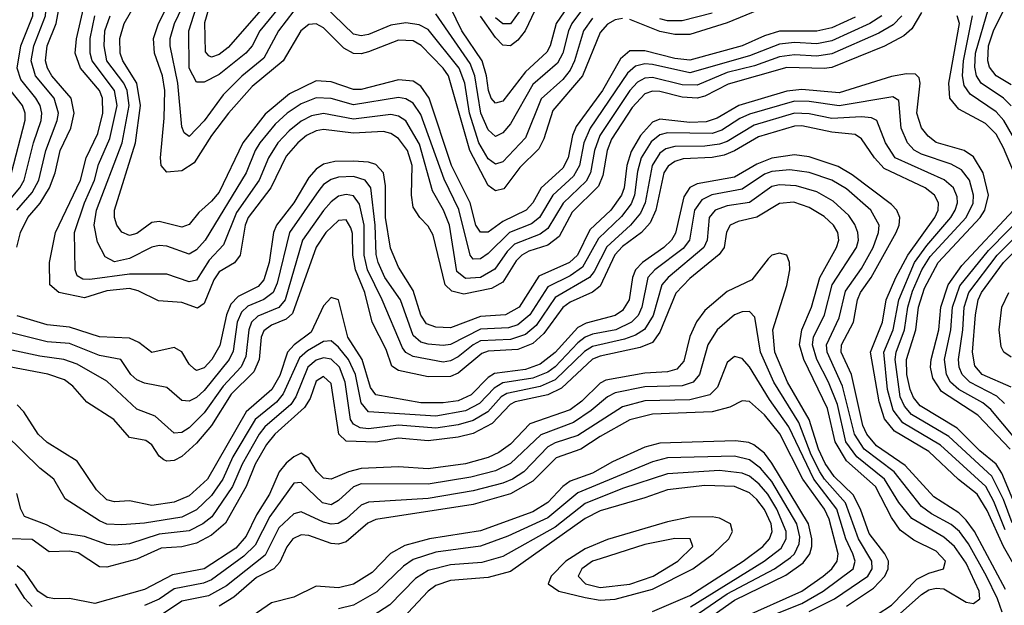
# Model space of a CAD drawing. Header units: inches. Extents: x 501365 to 657855, y 482276 to 547543.
# Tile 759 of 957: x 613336 to 615972, y 524712 to 526280. Entities that reach past the tile are written whole.
import ezdxf

# ---------------------------------------------------------------- set-up
doc = ezdxf.new("R2010")
doc.units = ezdxf.units.IN
doc.header["$MEASUREMENT"] = 0
doc.layers.add('A6512', color=7, linetype='Continuous')

msp = doc.modelspace()

# ---------------------------------------------------------------- linework, layer by layer
at = {"layer": 'A6512', "color": 5}
for points, elevation in [([(613329.1, 525770), (613370, 525817.1), (613387.9, 525850), (613406.3, 525930), (613437, 526010), (613440, 526030), (613428.3, 526070), (613378.5, 526130), (613367.4, 526170), (613373.9, 526210), (613405.5, 526290), (613413.2, 526390), (613408.7, 526408.7), (613392.7, 526430), (613280.1, 526530)], 3840), ([(613328.8, 525671.2), (613338.6, 525710), (613358.5, 525750), (613391.2, 525788.8), (613415.7, 525830), (613431.6, 525870), (613444.8, 525930), (613473, 525990), (613482.5, 526030), (613473.7, 526070), (613422.8, 526130), (613410.4, 526150), (613405.2, 526170), (613410, 526210), (613433.6, 526270), (613460, 526410), (613451.1, 526430), (613432.9, 526450), (613327.4, 526550)], 3820), ([(613286.9, 525770), (613336.6, 525830), (613348, 525850), (613373.2, 525950), (613393.4, 526010), (613395.3, 526030), (613390.9, 526050), (613379.8, 526070), (613339.6, 526119.6), (613330, 526150), (613339.3, 526210), (613371.2, 526290), (613373.4, 526333.4), (613364.4, 526384.4), (613350, 526404.4), (613313.7, 526433.7)], 3860), ([(614050, 526337.1), (613979.3, 526250), (613958.7, 526210), (613941.4, 526190), (613870, 526133.5), (613830, 526112.3), (613810, 526113), (613789.6, 526150), (613789, 526250), (613852.4, 526450)], 3640), ([(614019.9, 526350), (613894.8, 526205.2), (613870, 526186.4), (613850, 526179.9), (613842.8, 526182.8), (613833.6, 526193.6), (613832.1, 526272.1), (613883.9, 526450)], 3620), ([(615573.2, 526286.8), (615510, 526257.9), (615470, 526248.9), (615370, 526249.6), (615330, 526237.1), (615270, 526209.6), (615130, 526171.6), (615090, 526176.4), (615010, 526196.8), (614970, 526196.9), (614944.7, 526175.3), (614896.4, 526090), (614825.7, 525994.3), (614816.2, 525970), (614804.1, 525910), (614790, 525882.4), (614732, 525830), (614710, 525790), (614691.9, 525770), (614630, 525739.4), (614590, 525710.9), (614570, 525711.5), (614557.6, 525730), (614541.9, 525790), (614492.3, 525890), (614432.1, 526070), (614410, 526102.4), (614390, 526115), (614350, 526119.2), (614250, 526093.2), (614230, 526093), (614170, 526113.2), (614130, 526116.3), (614058.6, 526081.4), (613993.2, 526026.8), (613933.3, 525950), (613870, 525818.4), (613850, 525794.2), (613815.8, 525764.2), (613790, 525731.5), (613770, 525724.7), (613710, 525739.4), (613690, 525736.7), (613650, 525707.7), (613630, 525702.4), (613610, 525711), (613596.8, 525730), (613589.9, 525750), (613589.7, 525770), (613646, 525950), (613659.4, 526050), (613649.5, 526110), (613612.7, 526170), (613605.1, 526190), (613604.7, 526230), (613615.8, 526270), (613673.3, 526370)], 3720), ([(614950, 526283.3), (614930, 526279.6), (614910, 526267.9), (614890, 526245.7), (614843.2, 526130), (614763.1, 526036.9), (614739, 525961), (614725.6, 525934.4), (614675.3, 525884.7), (614632.4, 525827.6), (614610, 525821.6), (614590, 525836.5), (614541.7, 525930), (614483.8, 526130), (614470, 526150.5), (614411.3, 526211.3), (614390, 526223.3), (614350, 526225.5), (614270, 526193.6), (614250, 526188.4), (614230, 526189.4), (614204.1, 526204.1), (614150, 526258.3), (614130, 526268.6), (614110, 526267), (614089.1, 526250), (614041.3, 526170), (613958.5, 526101.5), (613894.9, 526030), (613849.8, 525970.2), (613803.6, 525896.4), (613770, 525875.6), (613730, 525871.4), (613715.1, 525890), (613713, 525910), (613723.5, 526016.5), (613725.3, 526090), (613718.3, 526130), (613697, 526190), (613694.7, 526230), (613708.1, 526270), (613747.8, 526350)], 3680), ([(614708.4, 526350), (614650, 526269.3), (614630, 526268.8), (614610, 526284.7)], 3560), ([(614070, 526303.5), (614029.5, 526250), (613990, 526177.4), (613930.9, 526129.1), (613881.3, 526078.7), (613830, 526009.2), (613790, 525967.6), (613776.8, 525976.8), (613770, 525992.8), (613760.1, 526110), (613739, 526210), (613739, 526230), (613750.4, 526270), (613782.5, 526337.5)], 3660), ([(614870, 526345), (614814.7, 526270), (614805.2, 526250), (614790.4, 526190), (614776.2, 526163.8), (614710, 526106.8), (614650, 526001.2), (614630, 525977), (614610, 525967.7), (614590, 525985.5), (614570.4, 526030), (614554.8, 526130), (614542.4, 526162.4), (614450, 526295.4)], 3640), ([(614813.9, 526330), (614772.5, 526270), (614756.4, 526210), (614747.2, 526192.8), (614690, 526140.6), (614630, 526062.3), (614610, 526056.7), (614598.8, 526070), (614591.1, 526090), (614586.2, 526130), (614574.1, 526170), (614519.7, 526250), (614490, 526312.2)], 3620), ([(615750, 526299.4), (615724.9, 526255.1), (615702.9, 526237.1), (615651.1, 526208.9), (615510, 526152), (615490, 526149), (615390, 526152.1), (615232.9, 526107.1), (615170, 526075.4), (615150, 526070.1), (615110, 526072.8), (615050, 526087.7), (615030, 526088.3), (615010, 526081.7), (614975.5, 526044.5), (614920.2, 525959.8), (614908.5, 525930), (614897.1, 525862.9), (614885.3, 525834.7), (614815.6, 525764.4), (614780.1, 525699.9), (614750, 525676.7), (614699.4, 525660.6), (614680.3, 525650), (614665.7, 525634.3), (614630, 525577.1), (614599.2, 525560.8), (614525.4, 525545.5), (614492.8, 525552.8), (614475.4, 525570), (614443.2, 525703.2), (614430, 525727.2), (614407.1, 525750), (614390, 525778.2), (614385.3, 525810), (614387, 525890), (614374.5, 525930), (614350, 525962.3), (614330, 525975.7), (614310, 525980.4), (614230, 525976.4), (614150, 525986.3), (614130, 525982.5), (614104.2, 525970), (614080.5, 525950), (614050, 525914.3), (614008.7, 525830), (613947.7, 525750), (613940, 525730), (613926.9, 525650), (613911, 525629), (613870, 525604.8), (613856.4, 525583.6), (613830, 525520.6), (613812.4, 525507.6), (613770, 525523.1), (613707.5, 525527.5), (613653.9, 525553.9), (613630, 525560.8), (613570, 525554.5), (613510, 525535.5), (613441.5, 525550), (613416.7, 525570), (613415.9, 525630), (613432.3, 525710), (613498.8, 525850), (613514.7, 525910), (613545.1, 525974.9), (613558.5, 526030), (613558.4, 526070), (613550.4, 526090), (613498.8, 526150), (613484.8, 526190), (613488.4, 526228.4), (613506.8, 526310)], 3780), ([(614870, 526284.4), (614846, 526250), (614821.8, 526170), (614810, 526145.2), (614790, 526120.2), (614732.3, 526067.7), (614690, 525964.1), (614630, 525899.7), (614610, 525892.9), (614590, 525907.3), (614565, 525950), (614540.3, 526030), (614527.8, 526110), (614512.9, 526150), (614430, 526253.6), (614405.9, 526265.9), (614370, 526271.8), (614330, 526265.2), (614270, 526240.5), (614250, 526236.7), (614230, 526241), (614150, 526318.7)], 3660), ([(614715.6, 526304.4), (614689.8, 526250), (614670, 526225.3), (614650, 526210.2), (614630, 526211.9), (614610, 526232.5), (614570, 526289)], 3580), ([(615330, 526312.9), (615230, 526271.4), (615130, 526240.5), (615090, 526240.2), (615050, 526248), (614970, 526280.8)], 3680), ([(615190, 526297.3), (615110, 526276.6), (615070, 526277), (615050, 526282.6)], 3660), ([(615990, 526049.2), (615970.3, 526070.3), (615910.2, 526110), (615898, 526130), (615893.3, 526153.3), (615894.6, 526190), (615929.7, 526310)], 3740), ([(615990, 526105.8), (615950.1, 526130.1), (615932.7, 526152.7), (615927.7, 526170), (615930, 526210), (615943.2, 526250), (615972.4, 526310)], 3720), ([(615697.5, 526290), (615674.2, 526265.8), (615636.5, 526243.5), (615510, 526188.7), (615470, 526182.1), (615410, 526186.1), (615370, 526180.6), (615303.7, 526156.3), (615230, 526138.2), (615150, 526105), (615110, 526105.9), (615030, 526124.9), (615010, 526123.2), (614990, 526112.5), (614970, 526090), (614889.5, 525970), (614875.2, 525930), (614864.7, 525870), (614852.5, 525847.5), (614791.4, 525788.6), (614750, 525720.9), (614730, 525706.2), (614661.2, 525678.8), (614640.9, 525659.1), (614608.3, 525611.7), (614570, 525589.6), (614530, 525587.2), (614506.3, 525606.3), (614487.2, 525730), (614471.1, 525770), (614441.7, 525821.7), (614407, 525946.9), (614370, 526009.6), (614350, 526022.1), (614330, 526026.1), (614230, 526013.6), (614150, 526029.1), (614117.5, 526022.5), (614090, 526008.3), (614057.6, 525982.4), (614027.6, 525950), (614002.3, 525910), (613977.4, 525850), (613916.3, 525763.7), (613882.3, 525677.7), (613843.9, 525636.1), (613810, 525582.5), (613790, 525578.6), (613730, 525598.9), (613630, 525598.3), (613524.3, 525584.3), (613505.3, 525585.3), (613490, 525594.5), (613484.5, 525610), (613482.7, 525710), (613510, 525790), (613536.9, 525850), (613547.6, 525892.4), (613577.9, 525962.1), (613596.9, 526050), (613590, 526090.3), (613530.2, 526170), (613524.8, 526190), (613524.9, 526230), (613537.1, 526290)], 3760), ([(615644.1, 526290), (615612.3, 526270), (615510, 526223.6), (615470, 526215.3), (615410, 526219.1), (615370, 526214.8), (615290, 526183.6), (615130, 526137.8), (615030, 526159.7), (615010, 526161.7), (614984.5, 526155.5), (614963.5, 526136.5), (614863.1, 525990), (614846.1, 525950), (614835, 525890), (614818.9, 525861.1), (614763.6, 525810), (614727.4, 525750), (614706.1, 525733.9), (614647.1, 525710), (614590, 525653.9), (614570, 525639.8), (614550, 525639.2), (614542.3, 525650), (614511.8, 525771.8), (614472.9, 525852.9), (614410, 526025.9), (614390, 526056.2), (614370, 526068.3), (614350, 526071.4), (614230, 526052.1), (614170, 526068.9), (614130, 526070.4), (614090, 526055.1), (614052.3, 526030), (614019.8, 526000.2), (613979.2, 525950), (613966.6, 525930), (613942.3, 525870), (613833.1, 525690), (613810, 525663.8), (613790, 525652.3), (613730, 525673.9), (613710, 525675.5), (613690, 525670.9), (613630, 525640.4), (613590, 525631.9), (613565.5, 525645.5), (613544.8, 525684.8), (613535.7, 525730), (613542.2, 525770), (613610.9, 525950), (613629.2, 526050), (613623.6, 526090), (613615.4, 526110), (613569.9, 526170.1), (613562.6, 526210), (613564.2, 526250), (613578.8, 526290)], 3740), ([(616006.2, 525850), (615970, 525937.3), (615950, 525973.8), (615921.7, 526001.7), (615850, 526040.8), (615826, 526070), (615823.6, 526110), (615852.3, 526270), (615846, 526290)], 3780), ([(615994, 525970), (615970.4, 526010.4), (615950, 526033.7), (615880.5, 526080.5), (615864.2, 526104.2), (615859.8, 526130), (615862.5, 526170), (615887.2, 526290)], 3760), ([(616013.1, 524953.1), (615965.6, 525065.6), (615950.6, 525090), (615906.1, 525126.1), (615846.1, 525186.1), (615746.4, 525246.4), (615728.9, 525268.9), (615719.8, 525290), (615711.5, 525330), (615710.4, 525370), (615735.2, 525450), (615742.6, 525510), (615758.4, 525561.6), (615794.7, 525630), (615907.1, 525750), (615919.9, 525770), (615929.4, 525810), (615915.1, 525870), (615890, 525913.1), (615864.9, 525930), (615790, 525951.6), (615767.8, 525967.8), (615750.3, 525990.3), (615738.3, 526030), (615746.8, 526110), (615744.1, 526124.1), (615734.6, 526134.6), (615710, 526135.4), (615670, 526127.8), (615530, 526084.1), (615430, 526093.1), (615390, 526088.9), (615261.2, 526050), (615203.3, 526016.7), (615173.5, 526006.5), (615130, 526004.7), (615050, 526013.5), (615030, 526005.7), (614997.9, 525970), (614973, 525927), (614961.8, 525890), (614954.3, 525830), (614947.7, 525810), (614918.7, 525770), (614862.8, 525717.2), (614829.8, 525650), (614808.4, 525630), (614726.4, 525593.6), (614673.2, 525510), (614637.1, 525490), (614570, 525485.3), (614490, 525455.2), (614450, 525456.6), (614425.4, 525465.4), (614410, 525488.7), (614390, 525555), (614350, 525617.1), (614328.6, 525668.6), (614315.3, 525750), (614315.3, 525835.3), (614310, 525870), (614290, 525892.3), (614270, 525898.6), (614230, 525901.6), (614179.8, 525900.2), (614150, 525893.4), (614130, 525880.2), (614110, 525857.6), (614069.9, 525790.1), (614023.7, 525730), (614015.5, 525710), (614003.9, 525630), (613990, 525583.9), (613974.6, 525565.4), (613921.1, 525538.9), (613901.6, 525518.4), (613889.8, 525490.2), (613872.3, 525407.7), (613850.8, 525370), (613830, 525347.9), (613810, 525341.2), (613804.3, 525344.3), (613790, 525357.4), (613770, 525390.5), (613750, 525402.2), (613690, 525388.9), (613655.4, 525415.4), (613630, 525427.6), (613550, 525431.2), (613470, 525457.2), (613410, 525463.1), (613330, 525487.5)], 3820), ([(613314.7, 525870), (613351.2, 526011.2), (613351.3, 526030), (613343.7, 526050), (613296.6, 526110)], 3880), ([(615993.3, 524933.3), (615970, 524995.8), (615938.3, 525058.3), (615823.8, 525163.8), (615723.4, 525223.4), (615705, 525245), (615693.6, 525270), (615679.6, 525370), (615682.2, 525390), (615704.9, 525450), (615714, 525510), (615726.6, 525553.4), (615751, 525610), (615773.7, 525646.3), (615870, 525750.4), (615888.4, 525788.4), (615889.4, 525810), (615879, 525850), (615857.7, 525877.7), (615830, 525893.6), (615750, 525919.8), (615731.1, 525931.1), (615713.3, 525950), (615696.1, 525990), (615690, 526063.5), (615673.4, 526073.4), (615530, 526049.4), (615450, 526060.8), (615410, 526061.8), (615290, 526027), (615264.3, 526015.7), (615215.8, 525984.2), (615190, 525975.5), (615070, 525976.8), (615050, 525972.1), (615026.8, 525953.2), (614999.9, 525910), (614990, 525873.5), (614982.1, 525810), (614972.8, 525787.2), (614947, 525753), (614885.6, 525694.4), (614842.6, 525617.4), (614810, 525594.2), (614750, 525564.6), (614702.3, 525490), (614670, 525462.7), (614644.9, 525455.1), (614570, 525451.8), (614490, 525410.8), (614470, 525407.5), (614430, 525411.5), (614410, 525417), (614390, 525434.1), (614355.7, 525530), (614314, 525590), (614296.1, 525630), (614291, 525651), (614287.8, 525730), (614276.5, 525830), (614261.3, 525850), (614230, 525860.2), (614190, 525858.6), (614170, 525852.5), (614150, 525838.6), (614137.2, 525822.8), (614058.3, 525710), (614025.4, 525574.6), (614015, 525550), (613990, 525530.6), (613946.9, 525513.1), (613930, 525497.3), (613918.6, 525470), (613907.8, 525392.2), (613897.5, 525370), (613830, 525287), (613810, 525268.6), (613790, 525258.5), (613770, 525260.9), (613730, 525295.4), (613670, 525307.1), (613650, 525315.5), (613633.8, 525330), (613607.1, 525370), (613550, 525380.6), (613470, 525412.8), (613410, 525417.7), (613310, 525442.2)], 3840), ([(615974.4, 524914.4), (615944.4, 524990), (615922.5, 525030), (615800.9, 525140.9), (615700.5, 525200.5), (615674.6, 525234.6), (615659.3, 525290), (615649.6, 525390), (615674.2, 525450), (615689.3, 525530), (615731.8, 525630), (615764.2, 525675.8), (615828.9, 525750), (615840.6, 525770), (615846.7, 525790), (615846.1, 525806.1), (615836.3, 525830), (615811.3, 525851.3), (615680.3, 525910), (615653.9, 525950), (615631.2, 526010), (615616.9, 526016.9), (615590, 526019.6), (615510, 526015.3), (615450, 526028.1), (615410, 526030), (615302.7, 525997.3), (615230, 525954.3), (615210, 525946.9), (615170, 525941.3), (615090, 525940.6), (615065.9, 525934.1), (615050, 525922.8), (615029.8, 525890), (615010.9, 525790), (614998.3, 525761.7), (614971.8, 525730), (614908.3, 525671.7), (614874, 525606), (614861.4, 525590), (614770, 525536.3), (614718.5, 525461.5), (614690, 525437.1), (614650, 525423.8), (614570, 525420), (614550, 525410), (614510, 525377.4), (614490, 525366.6), (614470, 525362.8), (614390, 525377.9), (614370, 525388.6), (614361.5, 525401.5), (614307, 525530), (614267.4, 525610), (614258.3, 525650), (614258.6, 525730), (614246, 525786), (614230, 525808.5), (614210, 525812.3), (614190, 525807.3), (614170, 525792.5), (614150, 525769), (614093.4, 525690), (614046.6, 525530), (614030.3, 525509.7), (613973.6, 525486.4), (613957, 525470), (613949.7, 525450), (613942.1, 525377.9), (613929.1, 525350.9), (613881.1, 525298.9), (613830, 525227.2), (613790, 525187.4), (613770, 525175.3), (613750, 525173.2), (613698.8, 525218.8), (613650, 525237.5), (613570, 525312), (613490, 525358.1), (613454.2, 525370), (613390, 525378.8), (613290, 525400.7)], 3860), ([(616015.8, 524790), (615969.7, 524869.7), (615925.8, 524965.8), (615899, 525010), (615849.2, 525049.2), (615770, 525123.8), (615678.1, 525178.1), (615651.1, 525211.1), (615637, 525257), (615613.9, 525390), (615646.3, 525470), (615655.6, 525530), (615682.1, 525590), (615713.4, 525650), (615786.2, 525750), (615795, 525770), (615796.1, 525790), (615785.4, 525810), (615760.3, 525830), (615650, 525881.7), (615624.6, 525910), (615590, 525961.4), (615572.5, 525972.5), (615510, 525978.7), (615430, 525996), (615410, 525995.2), (615314, 525966), (615250, 525928.5), (615222.3, 525917.7), (615190, 525910.9), (615112.7, 525907.3), (615090, 525900.8), (615072.4, 525887.6), (615061, 525870), (615038.9, 525770), (615023.6, 525736.4), (615001.2, 525710), (614950, 525672.7), (614929.9, 525650.1), (614890, 525566.2), (614869.5, 525550.5), (614810, 525524), (614790.2, 525509.8), (614739.7, 525440.3), (614710, 525413.1), (614670, 525396.7), (614590, 525392.2), (614573.4, 525386.6), (614510, 525333.4), (614490, 525325.2), (614430, 525324.2), (614350, 525340.5), (614332.1, 525352.1), (614317.5, 525397.5), (614279.7, 525470), (614260.6, 525550), (614235.2, 525610), (614227.7, 525650), (614227.2, 525707.2), (614223.2, 525723.2), (614210, 525744.3), (614190, 525742.4), (614155.6, 525710), (614130, 525670.8), (614066.4, 525493.6), (614050, 525478), (614010, 525462.2), (613990, 525447.2), (613982.6, 525430), (613977.5, 525370), (613963.1, 525336.9), (613902.4, 525277.6), (613850, 525193.8), (613810, 525146.1), (613770, 525110.3), (613750, 525100.3), (613730, 525097.9), (613722.1, 525102.1), (613710, 525111.1), (613690, 525141.9), (613673.6, 525153.6), (613630, 525161.7), (613588.3, 525210), (613516.5, 525256.5), (613478.9, 525298.9), (613456.2, 525316.2), (613411.3, 525331.3), (613270, 525357.6)], 3880), ([(615975, 524755), (615892.5, 524910), (615870, 524940.1), (615850, 524959.7), (615783, 525003), (615706.9, 525086.9), (615630, 525139.4), (615603.6, 525170), (615593.7, 525193.7), (615563.1, 525330), (615535.6, 525390), (615535.9, 525410), (615568.1, 525470), (615579.2, 525530), (615587, 525550), (615615.4, 525590), (615682.4, 525710), (615690.8, 525730), (615692.8, 525750), (615684.5, 525770), (615670, 525785), (615564.8, 525864.8), (615527.4, 525887.4), (615450, 525913.1), (615410, 525917.9), (615350, 525909.3), (615310, 525893.6), (615250, 525858.4), (615150, 525840.6), (615130, 525831.2), (615114.3, 525805.7), (615091.7, 525708.3), (615080.8, 525690), (615060.8, 525670), (615003.7, 525630), (614984.6, 525610), (614976.7, 525590), (614968, 525530), (614950, 525501.2), (614930, 525487.8), (614852.8, 525467.2), (614830, 525455.6), (614770, 525388.8), (614730, 525357.4), (614690, 525343.5), (614607.5, 525332.5), (614590, 525321.7), (614544.5, 525275.5), (614510, 525259.6), (614470, 525253.9), (614410, 525254.6), (614290, 525275.6), (614275, 525295), (614252.7, 525370), (614214.5, 525430), (614190, 525529.9), (614170, 525536.3), (614150, 525514.3), (614116.6, 525443.4), (614070.8, 525409.2), (614052.9, 525390), (614032.3, 525327.7), (614011.2, 525290), (613942.6, 525230), (613838.7, 525050), (613790, 525005.5), (613750, 524988.1), (613690, 524979.1), (613630, 524992.3), (613590, 524989), (613570, 524994.9), (613541.7, 525021.7), (613490, 525098.4), (613410, 525147.8), (613385.8, 525170), (613347.7, 525230), (613329.2, 525249.2)], 3920), ([(615965.9, 524694.1), (615954.2, 524730), (615924.6, 524790), (615876.6, 524876.6), (615852, 524910), (615830, 524929), (615777.1, 524957.2), (615750, 524977), (615676.8, 525070), (615597, 525130), (615570.6, 525170), (615539.1, 525299.1), (615497.8, 525390), (615496.1, 525410), (615530, 525481.9), (615546.9, 525553.1), (615590, 525614.3), (615621, 525670), (615635.6, 525710), (615636.6, 525730), (615615.1, 525770), (615550, 525827.5), (615510, 525850.4), (615450, 525871), (615398.3, 525878.3), (615350, 525873.9), (615330, 525866.5), (615270, 525826.5), (615189.2, 525810.8), (615161.9, 525798.1), (615142.9, 525770), (615129.6, 525690), (615112.2, 525667.8), (615036.8, 525610), (615018.2, 525590), (615001.7, 525510), (614991.6, 525488.4), (614974.3, 525470), (614931.7, 525450), (614870, 525437.9), (614850, 525429.8), (614830, 525414.5), (614770, 525350.7), (614750, 525336.5), (614710, 525319.9), (614630, 525308), (614606.2, 525293.8), (614567.5, 525252.5), (614530, 525232.6), (614450, 525219), (614270, 525230.6), (614250, 525254.1), (614235.4, 525330), (614216.6, 525370), (614190, 525403.6), (614170, 525420.4), (614150, 525418.2), (614106.7, 525393.3), (614085.1, 525374.9), (614042, 525278), (614023.7, 525256.3), (613967, 525210), (613906.8, 525110), (613879.9, 525050), (613850, 525006.5), (613810, 524967.5), (613770, 524947.8), (613670, 524932), (613610, 524927.4), (613570, 524929.4), (613550, 524938.2), (613457.7, 524997.7), (613427.7, 525050), (613390, 525079.2), (613297.9, 525170)], 3940), ([(615693, 524690), (615750, 524741.3), (615770, 524753.4), (615790, 524758.1), (615810, 524756.5), (615870, 524720.9), (615890, 524716.8), (615906.3, 524730), (615904.4, 524750), (615870, 524824.8), (615838.8, 524870), (615810, 524894.8), (615724.6, 524944.6), (615690, 524987.2), (615651.4, 525050), (615577.4, 525110), (615548, 525150), (615525.1, 525250), (615501.4, 525310), (615470, 525370), (615458.5, 525410), (615461.4, 525430), (615491, 525490), (615511.3, 525570), (615576.1, 525670), (615581.6, 525690), (615580.1, 525710), (615571.8, 525731.8), (615555.7, 525755.7), (615513.9, 525793.9), (615470, 525818.8), (615415.3, 525835.3), (615370, 525838.2), (615350, 525833), (615290, 525790.4), (615230, 525781.7), (615198.1, 525770), (615181.7, 525750), (615177, 525690), (615167.4, 525670), (615072.5, 525590), (615055.4, 525570), (615031.8, 525488.2), (615009.3, 525450.7), (614984.7, 525435.3), (614955.6, 525424.4), (614870, 525404.9), (614848.2, 525391.8), (614770, 525316.1), (614730, 525297.9), (614640.4, 525279.6), (614625.6, 525270), (614589.8, 525230.2), (614550, 525206.9), (614510, 525195.4), (614450, 525186.3), (614350, 525194.5), (614270, 525184.7), (614247.6, 525187.6), (614230, 525196.9), (614222.1, 525210), (614207.6, 525310), (614192.6, 525350), (614170, 525371.2), (614150, 525374.7), (614130, 525368.9), (614107.9, 525350), (614075.4, 525270), (614062.2, 525250), (613992.4, 525190), (613977.2, 525170), (613931.8, 525090), (613906.3, 525030), (613850.6, 524949.4), (613826.7, 524930), (613790, 524911.2), (613710, 524902.5), (613630, 524876.9), (613590, 524872.8), (613570, 524875.4), (613510, 524896), (613450, 524905.8), (613407.9, 524927.9), (613349.6, 524949.6), (613339.3, 524970), (613328.8, 525011.2)], 3960), ([(615632.1, 524687.9), (615670, 524712.7), (615737.9, 524782.1), (615770, 524798.5), (615809, 524810), (615814.3, 524830), (615790, 524856.8), (615730, 524886.9), (615693.7, 524913.7), (615670, 524947.1), (615627.3, 525030), (615550, 525098.7), (615519, 525150), (615499, 525239), (615435.5, 525370), (615424, 525410), (615430.3, 525449.7), (615456.1, 525510), (615478, 525590), (615523.1, 525670), (615528.7, 525690), (615526.3, 525710), (615515.1, 525730), (615490, 525753.3), (615450, 525777), (615408.8, 525791.2), (615370, 525788.1), (615310, 525750.9), (615260, 525740), (615238.5, 525730), (615228.5, 525711.5), (615221.7, 525670), (615208.8, 525651.1), (615130, 525587.5), (615092.5, 525547.5), (615050, 525443.1), (615030, 525415.9), (614997.2, 525402.7), (614890, 525379.6), (614870, 525371), (614786.7, 525293.3), (614750, 525275.9), (614662.6, 525257.4), (614649.2, 525250), (614601.3, 525198.7), (614550, 525172.4), (614510, 525162.3), (614430, 525152.9), (614350, 525159.7), (614290, 525149.3), (614210, 525151.5), (614190.6, 525170.6), (614170, 525306.3), (614150, 525324.5), (614130, 525312), (614113.7, 525266.3), (614098.6, 525241.4), (614019.6, 525170), (613997.3, 525142.7), (613966.7, 525090), (613942.6, 525030), (613887.6, 524932.4), (613850, 524900), (613810, 524878.7), (613770, 524869.1), (613715.1, 524864.9), (613650, 524835.6), (613570, 524814.3), (613550, 524814.9), (613493.2, 524853.1), (613470, 524857.3), (613415.3, 524855.3), (613370, 524888.2), (613310, 524890.2)], 3980), ([(615988.1, 525130), (615901.6, 525221.6), (615804.3, 525284.3), (615780.5, 525320.5), (615774.2, 525350), (615775.8, 525370), (615796.6, 525450), (615802.1, 525510), (615821.9, 525570), (615858.3, 525621.7), (615996.4, 525770)], 3780), ([(615999.9, 525159.9), (615936.2, 525236.2), (615914.1, 525254.1), (615850, 525290.2), (615827.9, 525310), (615817, 525330), (615812, 525370), (615829.2, 525450), (615833.3, 525510), (615852.7, 525567.3), (615930, 525662), (616035.8, 525770)], 3760), ([(615972.5, 525252.5), (615952, 525272), (615879.5, 525310), (615859.6, 525330), (615851, 525350), (615849, 525370), (615861.4, 525450), (615864.9, 525510), (615876.7, 525550), (615953.2, 525650), (616072.6, 525770)], 3740), ([(615990, 525296.5), (615912.6, 525330), (615893.2, 525353.2), (615886.9, 525390), (615894.9, 525490), (615902, 525530), (615911, 525550), (615970, 525630), (616109.1, 525770)], 3720), ([(615550, 524709.9), (615622.3, 524757.7), (615651.8, 524790), (615661.2, 524810), (615661.9, 524830), (615652.5, 524850), (615610, 524904.9), (615587.5, 524970), (615567.8, 525007.8), (615517, 525057), (615492.2, 525092.2), (615474.5, 525130), (615449.8, 525210), (615392, 525310), (615357.4, 525390), (615352.3, 525450), (615390, 525568.4), (615397.5, 525610), (615397.2, 525630), (615390, 525649.8), (615370, 525655.1), (615350, 525649.3), (615340.2, 525639.8), (615296.5, 525583.5), (615230, 525552.4), (615170, 525501.1), (615148.5, 525471.5), (615130, 525432.3), (615114, 525366), (615095.4, 525344.6), (615070, 525337.3), (615010, 525333.7), (614905.3, 525314.7), (614890, 525307.1), (614840.9, 525259.1), (614810, 525235.9), (614702, 525198), (614650, 525143.9), (614618.9, 525121.1), (614590, 525108), (614530, 525090.8), (614430, 525077.2), (614350, 525083.1), (614250, 525078.3), (614216.6, 525070), (614170, 525049.6), (614150, 525053), (614131.3, 525071.3), (614110, 525106.4), (614090, 525119.2), (614070, 525109.9), (614050, 525093.2), (614031.3, 525070), (614004.7, 525010), (613970, 524954.7), (613942.7, 524897.3), (613914.6, 524865.4), (613830, 524810.3), (613745.8, 524794.2), (613670, 524755), (613537.3, 524717.3), (613470, 524730.8), (613430, 524729.4), (613410, 524733.5), (613385.1, 524750), (613350, 524800.7), (613330, 524818.2)], 4020), ([(615990, 525376.7), (615970.6, 525390), (615963.9, 525403.9), (615958, 525450), (615965.8, 525510), (615983.9, 525550)], 3680), ([(615450, 524695.3), (615517.5, 524730), (615606.4, 524790), (615618, 524810), (615617.7, 524830), (615581.5, 524890), (615546.9, 524986.9), (615490.6, 525050), (615477.9, 525070), (615455.2, 525115.2), (615422, 525202), (615355.5, 525310), (615319, 525390), (615303.9, 525483.9), (615290, 525498.7), (615270, 525497.6), (615250, 525489.9), (615203.3, 525450), (615178.6, 525410), (615156.4, 525330), (615139.4, 525310), (615110, 525300), (615010, 525297.2), (614930, 525281.1), (614910, 525270.5), (614866.4, 525233.6), (614818.7, 525201.3), (614731.4, 525168.6), (614650, 525092.3), (614610, 525072.3), (614544.4, 525055.6), (614430, 525036.8), (614250, 525037.1), (614230, 525029.6), (614190, 524992.7), (614170, 524981.4), (614147, 524987), (614090, 525041.3), (614070, 525039.3), (614005.5, 524950), (613966.7, 524873.3), (613936.4, 524843.6), (613850, 524780.8), (613828.5, 524771.5), (613750, 524755.9), (613710, 524729), (613670, 524712.1)], 4040), ([(615282, 524658.1), (615430, 524717.3), (615487.2, 524750), (615567.3, 524810), (615572.5, 524830), (615566.4, 524850), (615547.9, 524890), (615523.7, 524970), (615461.8, 525050), (615395.1, 525190), (615343.2, 525263.2), (615290, 525350.4), (615270, 525372.7), (615250, 525378.1), (615230, 525362.4), (615204, 525296), (615184, 525276), (615130, 525262.7), (615010, 525259.2), (614950, 525243.7), (614830, 525166.5), (614770, 525147.5), (614750, 525136.8), (614685.8, 525070), (614655.6, 525050), (614630, 525039.4), (614550, 525019.1), (614430, 524998.4), (614270, 524988.3), (614250, 524980.6), (614210, 524943.8), (614188.9, 524931.1), (614170, 524929.4), (614150, 524935), (614090, 524962.6), (614070, 524956.9), (614030, 524919.9), (613993.4, 524846.6), (613890, 524764), (613842, 524738), (613770, 524723.6), (613721, 524690)], 4060), ([(615270, 524678.8), (615430, 524750.2), (615487.5, 524790), (615510.5, 524810), (615524.8, 524830), (615527, 524850), (615502.9, 524942.9), (615490.8, 524970), (615433.1, 525050), (615371.2, 525171.2), (615330, 525222.5), (615290, 525257.6), (615270, 525259.4), (615237.2, 525242.8), (615189.9, 525230.1), (615030, 525224.1), (614970, 525208.5), (614890, 525164.5), (614838.5, 525130), (614772.6, 525107.4), (614710, 525045), (614650, 525010.8), (614550, 524981.7), (614290, 524942), (614268, 524932), (614210, 524882.1), (614190, 524876.3), (614170, 524878.1), (614110, 524899.5), (614090, 524901.2), (614067.3, 524890), (614051.5, 524868.5), (614032.6, 524827.4), (614016.3, 524810), (613970, 524786.9), (613910, 524734.4), (613870, 524710)], 4080), ([(615150, 524655.3), (615250, 524725.6), (615386.8, 524793.2), (615434, 524826), (615451.8, 524850), (615456.9, 524870), (615457, 524890), (615448, 524930), (615350, 525093.2), (615330, 525119.4), (615301.8, 525141.8), (615288.5, 525148.5), (615252.7, 525152.7), (615050, 525146.7), (615010, 525135.4), (614923.6, 525096.4), (614870, 525066.2), (614810, 525044.2), (614789.9, 525030.1), (614750, 524987.5), (614710, 524962.5), (614570, 524911.9), (614433.2, 524890), (614367.4, 524872.6), (614328.8, 524851.2), (614279.7, 524800.3), (614230, 524769.1), (614190, 524758.6), (614130, 524763.6), (614070, 524734.1), (614010, 524719.2), (613910, 524649.2)], 4120), ([(615139.3, 524680.7), (615230, 524742.8), (615356.7, 524810), (615400, 524840), (615410.6, 524850), (615423.3, 524876.8), (615424.8, 524895.2), (615416.4, 524930), (615350, 525043.3), (615319.8, 525079.8), (615290, 525101.9), (615250, 525111.6), (615070, 525106.7), (615030, 525096.7), (614830, 525013.6), (614750, 524946), (614643.1, 524896.9), (614570, 524870.8), (614450, 524854.1), (614390, 524835), (614363.4, 524816.6), (614292.1, 524747.9), (614230, 524712.6), (614190, 524702.8)], 4140), ([(615131.8, 524708.2), (615329.3, 524830), (615374.8, 524865.2), (615388.3, 524890), (615388.5, 524910), (615362.9, 524970), (615338.6, 525010), (615316.2, 525036.2), (615290, 525057.6), (615270, 525066.4), (615210, 525073), (615070, 525064.1), (614950, 525024.6), (614850, 524984.8), (614770, 524921.7), (614630, 524842.5), (614573.4, 524826.6), (614490, 524820.9), (614430, 524805.8), (614396.3, 524783.7), (614326.8, 524713.1), (614266.2, 524673.8)], 4160), ([(615030, 524695.4), (615130, 524738.6), (615272.8, 524830), (615325.9, 524870), (615343.8, 524890), (615350.4, 524910), (615347.7, 524930), (615330, 524968.9), (615310, 524995.8), (615290, 525013.3), (615250, 525030), (615170, 525032.9), (615070, 525021.7), (615010, 524999.7), (614890, 524965.5), (614850, 524945), (614650, 524803), (614590, 524786.9), (614490, 524778.8), (614450, 524765.1), (614429.4, 524750), (614362.1, 524677.9)], 4180), ([(613370, 524708.9), (613350.4, 524730.4), (613325.5, 524770)], 4040)]:
    msp.add_lwpolyline(points, dxfattribs=dict(at, elevation=elevation))
for points, elevation in [([(615190, 524949.4), (615130, 524948.3), (615070, 524936.1), (614910, 524888.6), (614850, 524863.6), (614798.6, 524830), (614758.6, 524790), (614751, 524770), (614779.4, 524750), (614850, 524733.3), (614890, 524726.3), (614930, 524728.3), (615030, 524755.1), (615138.2, 524810), (615193, 524850), (615234.6, 524890), (615244.1, 524910), (615239.2, 524930), (615210, 524945.6)], 4220), ([(615090, 524891.4), (615010, 524874.8), (614890, 524836.9), (614869.6, 524830), (614841.1, 524810), (614831.1, 524790), (614850.8, 524770), (614890, 524759.7), (614970, 524768.6), (615032.2, 524790), (615098.2, 524830), (615138, 524870), (615131.1, 524890)], 4240)]:
    msp.add_lwpolyline(points, close=True, dxfattribs=dict(at, elevation=elevation))

doc.saveas('drawing.dxf')
